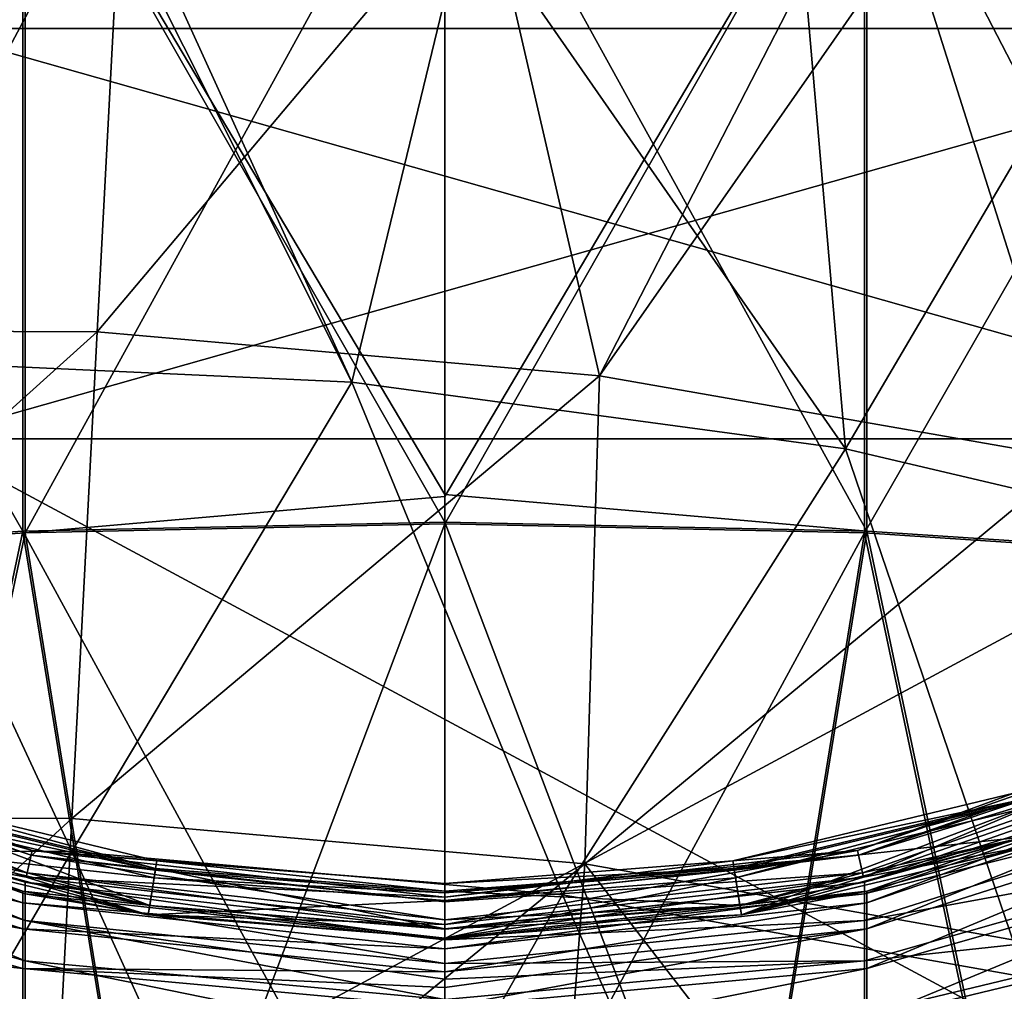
# Model space of a CAD drawing. Extents: x -1633 to 62, y -535 to 375.
# Tile 277 of 297: x -189 to -136, y 171 to 223. Entities that reach past the tile are written whole.
import ezdxf

# ---------------------------------------------------------------- set-up
doc = ezdxf.new("R2010")
doc.units = 0
doc.header["$LTSCALE"] = 33.374815
for name, color, linetype in [('1266', 7, 'CONTINUOUS'), ('1271', 7, 'CONTINUOUS'), ('411', 7, 'CONTINUOUS'), ('54', 7, 'CONTINUOUS'), ('55', 7, 'CONTINUOUS'), ('56', 7, 'CONTINUOUS'), ('57', 7, 'CONTINUOUS'), ('69', 7, 'CONTINUOUS'), ('70', 7, 'CONTINUOUS'), ('71', 7, 'CONTINUOUS'), ('72', 7, 'CONTINUOUS'), ('73', 7, 'CONTINUOUS'), ('74', 7, 'CONTINUOUS'), ('75', 7, 'CONTINUOUS'), ('76', 7, 'CONTINUOUS'), ('77', 7, 'CONTINUOUS'), ('78', 7, 'CONTINUOUS'), ('79', 7, 'CONTINUOUS'), ('80', 7, 'CONTINUOUS'), ('81', 7, 'CONTINUOUS'), ('82', 7, 'CONTINUOUS'), ('83', 7, 'CONTINUOUS'), ('84', 7, 'CONTINUOUS'), ('85', 7, 'CONTINUOUS'), ('86', 7, 'CONTINUOUS'), ('87', 7, 'CONTINUOUS'), ('88', 7, 'CONTINUOUS'), ('89', 7, 'CONTINUOUS'), ('90', 7, 'CONTINUOUS'), ('91', 7, 'CONTINUOUS')]:
    doc.layers.add(name, color=color, linetype=linetype)

msp = doc.modelspace()

# ---------------------------------------------------------------- linework, layer by layer
at = {"layer": '1266', "linetype": 'CONTINUOUS'}
for points in [[(-201.353, 230.448, -354.703), (-197.91, 204.706, -365.137), (-184.306, 230.203, -356.426), (-201.353, 230.448, -354.703)], [(-197.91, 204.706, -365.137), (-170.931, 203.468, -365.603), (-184.306, 230.203, -356.426), (-197.91, 204.706, -365.137)], [(-184.306, 230.203, -356.426), (-170.931, 203.468, -365.603), (-183.071, 230.149, -356.454), (-184.306, 230.203, -356.426)], [(-183.071, 230.149, -356.454), (-170.931, 203.468, -365.603), (-164.789, 228.77, -355.334), (-183.071, 230.149, -356.454)], [(-170.931, 203.468, -365.603), (-144.765, 199.949, -359.894), (-164.789, 228.77, -355.334), (-170.931, 203.468, -365.603)], [(-164.789, 228.77, -355.334), (-144.765, 199.949, -359.894), (-147.041, 226.354, -351.383), (-164.789, 228.77, -355.334)], [(-147.041, 226.354, -351.383), (-144.765, 199.949, -359.894), (-131.104, 223.158, -345.106), (-147.041, 226.354, -351.383)], [(-144.765, 199.949, -359.894), (-120.99, 194.362, -348.353), (-131.104, 223.158, -345.106), (-144.765, 199.949, -359.894)], [(-211.787, 178.677, -372.477), (-185.772, 178.585, -375.854), (-197.91, 204.706, -365.137), (-211.787, 178.677, -372.477)], [(-197.91, 204.706, -365.137), (-185.772, 178.585, -375.854), (-170.931, 203.468, -365.603), (-197.91, 204.706, -365.137)], [(-185.772, 178.585, -375.854), (-159.756, 176.289, -373.375), (-170.931, 203.468, -365.603), (-185.772, 178.585, -375.854)], [(-170.931, 203.468, -365.603), (-159.756, 176.289, -373.375), (-144.765, 199.949, -359.894), (-170.931, 203.468, -365.603)], [(-159.756, 176.289, -373.375), (-135.22, 171.922, -365.182), (-144.765, 199.949, -359.894), (-159.756, 176.289, -373.375)], [(-144.765, 199.949, -359.894), (-135.22, 171.922, -365.182), (-120.99, 194.362, -348.353), (-144.765, 199.949, -359.894)], [(-211.787, 178.677, -372.477), (-200.612, 153.115, -384.547), (-185.772, 178.585, -375.854), (-211.787, 178.677, -372.477)], [(-200.612, 153.115, -384.547), (-173.633, 151.877, -385.013), (-185.772, 178.585, -375.854), (-200.612, 153.115, -384.547)], [(-185.772, 178.585, -375.854), (-173.633, 151.877, -385.013), (-159.756, 176.289, -373.375), (-185.772, 178.585, -375.854)], [(-173.633, 151.877, -385.013), (-147.467, 148.359, -379.303), (-159.756, 176.289, -373.375), (-173.633, 151.877, -385.013)], [(-159.756, 176.289, -373.375), (-147.467, 148.359, -379.303), (-135.22, 171.922, -365.182), (-159.756, 176.289, -373.375)], [(-147.467, 148.359, -379.303), (-123.692, 142.772, -367.762), (-135.22, 171.922, -365.182), (-147.467, 148.359, -379.303)]]:
    msp.add_3dface(points, dxfattribs=at)
at = {"layer": '1271', "linetype": 'CONTINUOUS'}
for points in [[(-188.71, 232.12, -360.907), (-183.071, 231.91, -361.134), (-211.04, 206.259, -367.439), (-188.71, 232.12, -360.907)], [(-183.071, 231.91, -361.134), (-184.421, 206.14, -370.829), (-211.04, 206.259, -367.439), (-183.071, 231.91, -361.134)], [(-183.071, 231.91, -361.134), (-163.956, 230.468, -359.963), (-184.421, 206.14, -370.829), (-183.071, 231.91, -361.134)], [(-163.956, 230.468, -359.963), (-157.802, 203.817, -368.358), (-184.421, 206.14, -370.829), (-163.956, 230.468, -359.963)], [(-163.956, 230.468, -359.963), (-145.4, 227.942, -355.831), (-157.802, 203.817, -368.358), (-163.956, 230.468, -359.963)], [(-145.4, 227.942, -355.831), (-141.457, 227.25, -354.54), (-157.802, 203.817, -368.358), (-145.4, 227.942, -355.831)], [(-141.457, 227.25, -354.54), (-132.632, 199.415, -360.161), (-157.802, 203.817, -368.358), (-141.457, 227.25, -354.54)], [(-141.457, 227.25, -354.54), (-127.902, 224.402, -348.858), (-132.632, 199.415, -360.161), (-141.457, 227.25, -354.54)], [(-184.421, 206.14, -370.829), (-212.967, 180.441, -377.004), (-211.04, 206.259, -367.439), (-184.421, 206.14, -370.829)], [(-185.772, 180.345, -380.534), (-212.967, 180.441, -377.004), (-184.421, 206.14, -370.829), (-185.772, 180.345, -380.534)], [(-157.802, 203.817, -368.358), (-185.772, 180.345, -380.534), (-184.421, 206.14, -370.829), (-157.802, 203.817, -368.358)], [(-158.576, 177.946, -377.943), (-185.772, 180.345, -380.534), (-157.802, 203.817, -368.358), (-158.576, 177.946, -377.943)], [(-132.632, 199.415, -360.161), (-158.576, 177.946, -377.943), (-157.802, 203.817, -368.358), (-132.632, 199.415, -360.161)], [(-132.927, 173.38, -369.378), (-158.576, 177.946, -377.943), (-132.632, 199.415, -360.161), (-132.927, 173.38, -369.378)], [(-185.772, 180.345, -380.534), (-213.742, 154.669, -386.849), (-212.967, 180.441, -377.004), (-185.772, 180.345, -380.534)], [(-187.123, 154.55, -390.239), (-213.742, 154.669, -386.849), (-185.772, 180.345, -380.534), (-187.123, 154.55, -390.239)], [(-158.576, 177.946, -377.943), (-187.123, 154.55, -390.239), (-185.772, 180.345, -380.534), (-158.576, 177.946, -377.943)], [(-160.504, 152.226, -387.768), (-187.123, 154.55, -390.239), (-158.576, 177.946, -377.943), (-160.504, 152.226, -387.768)], [(-135.334, 147.824, -379.571), (-160.504, 152.226, -387.768), (-158.576, 177.946, -377.943), (-135.334, 147.824, -379.571)], [(-132.927, 173.38, -369.378), (-135.334, 147.824, -379.571), (-158.576, 177.946, -377.943), (-132.927, 173.38, -369.378)]]:
    msp.add_3dface(points, dxfattribs=at)
at = {"layer": '411', "color": 7, "linetype": 'CONTINUOUS'}
for points in [[(-193.658, 200.476, -102.148), (-193.658, 222.23, -35.198), (-116.773, 200.476, -102.148), (-193.658, 200.476, -102.148)], [(-193.658, 222.23, -35.198), (-193.658, 222.23, 35.198), (-116.773, 222.23, -35.198), (-193.658, 222.23, -35.198)], [(-116.773, 200.476, -102.148), (-193.658, 222.23, -35.198), (-116.773, 222.23, -35.198), (-116.773, 200.476, -102.148)], [(-193.658, 222.23, 35.198), (-193.658, 200.476, 102.148), (-116.773, 222.23, 35.198), (-193.658, 222.23, 35.198)], [(-116.773, 222.23, -35.198), (-193.658, 222.23, 35.198), (-116.773, 222.23, 35.198), (-116.773, 222.23, -35.198)], [(-116.773, 222.23, 35.198), (-193.658, 200.476, 102.148), (-116.773, 200.476, 102.148), (-116.773, 222.23, 35.198)], [(-116.773, 159.099, -159.099), (-193.658, 159.099, -159.099), (-193.658, 200.476, -102.148), (-116.773, 159.099, -159.099)], [(-116.773, 159.099, -159.099), (-193.658, 200.476, -102.148), (-116.773, 200.476, -102.148), (-116.773, 159.099, -159.099)], [(-193.658, 200.476, 102.148), (-193.658, 159.099, 159.099), (-116.773, 200.476, 102.148), (-193.658, 200.476, 102.148)], [(-116.773, 200.476, 102.148), (-193.658, 159.099, 159.099), (-116.773, 159.099, 159.099), (-116.773, 200.476, 102.148)]]:
    msp.add_3dface(points, dxfattribs=at)
at = {"layer": '54', "color": 7, "linetype": 'CONTINUOUS'}
for points in [[(-188.363, 235.223, 82.482), (-166, 197.517, 96.263), (-166, 236.156, 84.823), (-188.363, 235.223, 82.482)], [(-209.605, 232.471, 75.578), (-188.363, 195.578, 94.075), (-188.363, 235.223, 82.482), (-209.605, 232.471, 75.578)], [(-188.363, 195.578, 94.075), (-166, 196.053, 96.549), (-188.363, 235.223, 82.482), (-188.363, 195.578, 94.075)], [(-166, 196.053, 96.549), (-166, 197.517, 96.263), (-188.363, 235.223, 82.482), (-166, 196.053, 96.549)], [(-209.605, 194.178, 86.775), (-188.363, 195.578, 94.075), (-209.605, 232.471, 75.578), (-209.605, 194.178, 86.775)], [(-188.363, 195.578, 94.075), (-166, 154.5, 100.5), (-166, 196.053, 96.549), (-188.363, 195.578, 94.075)], [(-209.605, 194.178, 86.775), (-197.056, 154.5, 95.581), (-188.363, 195.578, 94.075), (-209.605, 194.178, 86.775)], [(-197.056, 154.5, 95.581), (-181.722, 154.5, 99.263), (-188.363, 195.578, 94.075), (-197.056, 154.5, 95.581)], [(-181.722, 154.5, 99.263), (-166, 154.5, 100.5), (-188.363, 195.578, 94.075), (-181.722, 154.5, 99.263)], [(-188.363, 176.489, -118.838), (-209.605, 183.912, -118.446), (-197.056, 178.919, -120), (-188.363, 176.489, -118.838)], [(-209.605, 183.912, -118.446), (-188.363, 176.489, -118.838), (-209.605, 183.09, -112.925), (-209.605, 183.912, -118.446)], [(-188.363, 176.489, -118.838), (-188.363, 175.875, -114.711), (-209.605, 183.09, -112.925), (-188.363, 176.489, -118.838)], [(-188.363, 175.875, -114.711), (-209.605, 181.243, -107.659), (-209.605, 183.09, -112.925), (-188.363, 175.875, -114.711)], [(-188.363, 174.494, -110.774), (-209.605, 178.435, -102.836), (-209.605, 181.243, -107.659), (-188.363, 174.494, -110.774)], [(-188.363, 174.494, -110.774), (-209.605, 181.243, -107.659), (-188.363, 175.875, -114.711), (-188.363, 174.494, -110.774)], [(-181.722, 175.237, -120), (-188.363, 176.489, -118.838), (-197.056, 178.919, -120), (-181.722, 175.237, -120)], [(-188.363, 172.394, -107.168), (-209.605, 174.767, -98.629), (-209.605, 178.435, -102.836), (-188.363, 172.394, -107.168)], [(-188.363, 172.394, -107.168), (-209.605, 178.435, -102.836), (-188.363, 174.494, -110.774), (-188.363, 172.394, -107.168)], [(-166, 173.973, -118.971), (-188.363, 176.489, -118.838), (-166, 174, -120), (-166, 173.973, -118.971)], [(-188.363, 176.489, -118.838), (-166, 173.973, -118.971), (-188.363, 175.875, -114.711), (-188.363, 176.489, -118.838)], [(-166, 174, -120), (-188.363, 176.489, -118.838), (-181.722, 175.237, -120), (-166, 174, -120)], [(-166, 173.973, -118.971), (-166, 173.429, -115.316), (-188.363, 175.875, -114.711), (-166, 173.973, -118.971)], [(-166, 173.429, -115.316), (-188.363, 174.494, -110.774), (-188.363, 175.875, -114.711), (-166, 173.429, -115.316)], [(-188.363, 169.652, -104.023), (-209.605, 170.372, -95.19), (-209.605, 174.767, -98.629), (-188.363, 169.652, -104.023)], [(-188.363, 169.652, -104.023), (-209.605, 174.767, -98.629), (-188.363, 172.394, -107.168), (-188.363, 169.652, -104.023)], [(-166, 172.206, -111.829), (-188.363, 172.394, -107.168), (-188.363, 174.494, -110.774), (-166, 172.206, -111.829)], [(-166, 172.206, -111.829), (-188.363, 174.494, -110.774), (-166, 173.429, -115.316), (-166, 172.206, -111.829)], [(-166, 170.347, -108.636), (-188.363, 169.652, -104.023), (-188.363, 172.394, -107.168), (-166, 170.347, -108.636)], [(-166, 170.347, -108.636), (-188.363, 172.394, -107.168), (-166, 171.387, -110.25), (-166, 170.347, -108.636)], [(-166, 171.387, -110.25), (-188.363, 172.394, -107.168), (-166, 172.206, -111.829), (-166, 171.387, -110.25)]]:
    msp.add_3dface(points, dxfattribs=at)
at = {"layer": '55', "color": 7, "linetype": 'CONTINUOUS'}
for points in [[(-166, 236.156, 84.823), (-166, 197.517, 96.263), (-143.637, 195.578, 94.075), (-166, 236.156, 84.823)], [(-166, 236.156, 84.823), (-143.637, 195.578, 94.075), (-143.637, 235.223, 82.482), (-166, 236.156, 84.823)], [(-143.637, 195.578, 94.075), (-122.395, 194.178, 86.775), (-143.637, 235.223, 82.482), (-143.637, 195.578, 94.075)], [(-143.637, 235.223, 82.482), (-122.395, 194.178, 86.775), (-122.395, 232.471, 75.578), (-143.637, 235.223, 82.482)], [(-166, 197.517, 96.263), (-166, 196.053, 96.549), (-143.637, 195.578, 94.075), (-166, 197.517, 96.263)], [(-166, 196.053, 96.549), (-166, 154.5, 100.5), (-150.278, 154.5, 99.263), (-166, 196.053, 96.549)], [(-166, 196.053, 96.549), (-150.278, 154.5, 99.263), (-143.637, 195.578, 94.075), (-166, 196.053, 96.549)], [(-150.278, 154.5, 99.263), (-134.944, 154.5, 95.581), (-143.637, 195.578, 94.075), (-150.278, 154.5, 99.263)], [(-143.637, 195.578, 94.075), (-134.944, 154.5, 95.581), (-122.395, 194.178, 86.775), (-143.637, 195.578, 94.075)], [(-122.395, 183.912, -118.446), (-143.637, 176.489, -118.838), (-134.944, 178.919, -120), (-122.395, 183.912, -118.446)], [(-143.637, 176.489, -118.838), (-122.395, 183.912, -118.446), (-143.637, 175.875, -114.711), (-143.637, 176.489, -118.838)], [(-122.395, 183.912, -118.446), (-122.395, 183.09, -112.925), (-143.637, 175.875, -114.711), (-122.395, 183.912, -118.446)], [(-122.395, 181.243, -107.659), (-143.637, 174.494, -110.774), (-122.395, 183.09, -112.925), (-122.395, 181.243, -107.659)], [(-122.395, 183.09, -112.925), (-143.637, 174.494, -110.774), (-143.637, 175.875, -114.711), (-122.395, 183.09, -112.925)], [(-122.395, 178.435, -102.836), (-143.637, 172.394, -107.168), (-122.395, 181.243, -107.659), (-122.395, 178.435, -102.836)], [(-122.395, 181.243, -107.659), (-143.637, 172.394, -107.168), (-143.637, 174.494, -110.774), (-122.395, 181.243, -107.659)], [(-134.944, 178.919, -120), (-143.637, 176.489, -118.838), (-150.278, 175.237, -120), (-134.944, 178.919, -120)], [(-122.395, 174.767, -98.629), (-143.637, 169.652, -104.023), (-122.395, 178.435, -102.836), (-122.395, 174.767, -98.629)], [(-122.395, 178.435, -102.836), (-143.637, 169.652, -104.023), (-143.637, 172.394, -107.168), (-122.395, 178.435, -102.836)], [(-166, 173.429, -115.316), (-166, 173.973, -118.971), (-143.637, 176.489, -118.838), (-166, 173.429, -115.316)], [(-143.637, 176.489, -118.838), (-166, 173.973, -118.971), (-150.278, 175.237, -120), (-143.637, 176.489, -118.838)], [(-166, 173.429, -115.316), (-143.637, 176.489, -118.838), (-143.637, 175.875, -114.711), (-166, 173.429, -115.316)], [(-166, 172.206, -111.829), (-166, 173.429, -115.316), (-143.637, 175.875, -114.711), (-166, 172.206, -111.829)], [(-143.637, 174.494, -110.774), (-166, 172.206, -111.829), (-143.637, 175.875, -114.711), (-143.637, 174.494, -110.774)], [(-166, 173.973, -118.971), (-166, 174, -120), (-150.278, 175.237, -120), (-166, 173.973, -118.971)], [(-166, 170.347, -108.636), (-166, 171.387, -110.25), (-143.637, 174.494, -110.774), (-166, 170.347, -108.636)], [(-143.637, 172.394, -107.168), (-166, 170.347, -108.636), (-143.637, 174.494, -110.774), (-143.637, 172.394, -107.168)], [(-166, 171.387, -110.25), (-166, 172.206, -111.829), (-143.637, 174.494, -110.774), (-166, 171.387, -110.25)], [(-122.395, 170.372, -95.19), (-143.637, 166.366, -101.451), (-122.395, 174.767, -98.629), (-122.395, 170.372, -95.19)], [(-122.395, 174.767, -98.629), (-143.637, 166.366, -101.451), (-143.637, 169.652, -104.023), (-122.395, 174.767, -98.629)], [(-166, 167.918, -105.851), (-166, 170.347, -108.636), (-143.637, 172.394, -107.168), (-166, 167.918, -105.851)], [(-143.637, 169.652, -104.023), (-166, 167.918, -105.851), (-143.637, 172.394, -107.168), (-143.637, 169.652, -104.023)]]:
    msp.add_3dface(points, dxfattribs=at)
at = {"layer": '56', "color": 7, "linetype": 'CONTINUOUS'}
for points in [[(-143.748, 235.043, 82.03), (-166, 197.42, 95.773), (-166, 235.971, 84.359), (-143.748, 235.043, 82.03)], [(-143.748, 195.487, 93.596), (-166, 195.959, 96.058), (-143.748, 235.043, 82.03), (-143.748, 195.487, 93.596)], [(-166, 195.959, 96.058), (-166, 197.42, 95.773), (-143.748, 235.043, 82.03), (-166, 195.959, 96.058)], [(-122.612, 232.304, 75.16), (-143.748, 195.487, 93.596), (-143.748, 235.043, 82.03), (-122.612, 232.304, 75.16)], [(-122.612, 194.093, 86.333), (-143.748, 195.487, 93.596), (-122.612, 232.304, 75.16), (-122.612, 194.093, 86.333)], [(-143.748, 195.487, 93.596), (-166, 154.5, 100), (-166, 195.959, 96.058), (-143.748, 195.487, 93.596)], [(-150.356, 154.5, 98.769), (-166, 154.5, 100), (-143.748, 195.487, 93.596), (-150.356, 154.5, 98.769)], [(-135.098, 154.5, 95.105), (-150.356, 154.5, 98.769), (-143.748, 195.487, 93.596), (-135.098, 154.5, 95.105)], [(-122.612, 194.093, 86.333), (-135.098, 154.5, 95.105), (-143.748, 195.487, 93.596), (-122.612, 194.093, 86.333)], [(-122.612, 184.361, -118.422), (-135.098, 179.394, -120), (-143.748, 176.976, -118.812), (-122.612, 184.361, -118.422)], [(-122.612, 184.361, -118.422), (-143.748, 176.976, -118.812), (-122.612, 183.528, -112.817), (-122.612, 184.361, -118.422)], [(-143.748, 176.976, -118.812), (-143.748, 176.348, -114.594), (-122.612, 183.528, -112.817), (-143.748, 176.976, -118.812)], [(-143.748, 176.348, -114.594), (-122.612, 181.652, -107.471), (-122.612, 183.528, -112.817), (-143.748, 176.348, -114.594)], [(-143.748, 174.936, -110.569), (-122.612, 178.801, -102.574), (-122.612, 181.652, -107.471), (-143.748, 174.936, -110.569)], [(-143.748, 174.936, -110.569), (-122.612, 181.652, -107.471), (-143.748, 176.348, -114.594), (-143.748, 174.936, -110.569)], [(-135.098, 179.394, -120), (-150.357, 175.731, -120), (-143.748, 176.976, -118.812), (-135.098, 179.394, -120)], [(-143.748, 172.79, -106.884), (-122.612, 175.077, -98.303), (-122.612, 178.801, -102.574), (-143.748, 172.79, -106.884)], [(-143.748, 172.79, -106.884), (-122.612, 178.801, -102.574), (-143.748, 174.936, -110.569), (-143.748, 172.79, -106.884)], [(-150.357, 175.731, -120), (-166, 174.5, -120), (-143.748, 176.976, -118.812), (-150.357, 175.731, -120)], [(-143.748, 176.976, -118.812), (-166, 174.5, -120), (-166, 174.472, -118.945), (-143.748, 176.976, -118.812)], [(-143.748, 176.976, -118.812), (-166, 174.472, -118.945), (-143.748, 176.348, -114.594), (-143.748, 176.976, -118.812)], [(-166, 174.472, -118.945), (-166, 173.914, -115.196), (-143.748, 176.348, -114.594), (-166, 174.472, -118.945)], [(-166, 173.914, -115.196), (-143.748, 174.936, -110.569), (-143.748, 176.348, -114.594), (-166, 173.914, -115.196)], [(-166, 172.66, -111.62), (-143.748, 172.79, -106.884), (-143.748, 174.936, -110.569), (-166, 172.66, -111.62)], [(-166, 172.66, -111.62), (-143.748, 174.936, -110.569), (-166, 173.914, -115.196), (-166, 172.66, -111.62)], [(-143.748, 169.988, -103.669), (-122.612, 170.615, -94.811), (-122.612, 175.077, -98.303), (-143.748, 169.988, -103.669)], [(-143.748, 169.988, -103.669), (-122.612, 175.077, -98.303), (-143.748, 172.79, -106.884), (-143.748, 169.988, -103.669)], [(-166, 170.753, -108.345), (-143.748, 169.988, -103.669), (-143.748, 172.79, -106.884), (-166, 170.753, -108.345)], [(-166, 170.753, -108.345), (-143.748, 172.79, -106.884), (-166, 171.821, -110), (-166, 170.753, -108.345)], [(-166, 171.821, -110), (-143.748, 172.79, -106.884), (-166, 172.66, -111.62), (-166, 171.821, -110)]]:
    msp.add_3dface(points, dxfattribs=at)
at = {"layer": '57', "color": 7, "linetype": 'CONTINUOUS'}
for points in [[(-166, 235.971, 84.359), (-166, 197.42, 95.773), (-188.252, 195.487, 93.596), (-166, 235.971, 84.359)], [(-166, 235.971, 84.359), (-188.252, 195.487, 93.596), (-188.252, 235.043, 82.03), (-166, 235.971, 84.359)], [(-188.252, 195.487, 93.596), (-209.388, 194.093, 86.333), (-188.252, 235.043, 82.03), (-188.252, 195.487, 93.596)], [(-188.252, 235.043, 82.03), (-209.388, 194.093, 86.333), (-209.388, 232.304, 75.16), (-188.252, 235.043, 82.03)], [(-166, 197.42, 95.773), (-166, 195.959, 96.058), (-188.252, 195.487, 93.596), (-166, 197.42, 95.773)], [(-166, 195.959, 96.058), (-181.644, 154.5, 98.769), (-188.252, 195.487, 93.596), (-166, 195.959, 96.058)], [(-166, 195.959, 96.058), (-166, 154.5, 100), (-181.644, 154.5, 98.769), (-166, 195.959, 96.058)], [(-188.252, 195.487, 93.596), (-196.902, 154.5, 95.105), (-209.388, 194.093, 86.333), (-188.252, 195.487, 93.596)], [(-181.644, 154.5, 98.769), (-196.902, 154.5, 95.105), (-188.252, 195.487, 93.596), (-181.644, 154.5, 98.769)], [(-188.252, 176.976, -118.812), (-196.902, 179.394, -120), (-209.388, 184.361, -118.422), (-188.252, 176.976, -118.812)], [(-188.252, 176.976, -118.812), (-209.388, 184.361, -118.422), (-188.252, 176.348, -114.594), (-188.252, 176.976, -118.812)], [(-209.388, 184.361, -118.422), (-209.388, 183.528, -112.817), (-188.252, 176.348, -114.594), (-209.388, 184.361, -118.422)], [(-209.388, 181.652, -107.471), (-188.252, 174.936, -110.569), (-209.388, 183.528, -112.817), (-209.388, 181.652, -107.471)], [(-209.388, 183.528, -112.817), (-188.252, 174.936, -110.569), (-188.252, 176.348, -114.594), (-209.388, 183.528, -112.817)], [(-209.388, 178.801, -102.574), (-188.252, 172.79, -106.884), (-209.388, 181.652, -107.471), (-209.388, 178.801, -102.574)], [(-209.388, 181.652, -107.471), (-188.252, 172.79, -106.884), (-188.252, 174.936, -110.569), (-209.388, 181.652, -107.471)], [(-181.643, 175.731, -120), (-196.902, 179.394, -120), (-188.252, 176.976, -118.812), (-181.643, 175.731, -120)], [(-209.388, 175.077, -98.303), (-188.252, 169.988, -103.669), (-209.388, 178.801, -102.574), (-209.388, 175.077, -98.303)], [(-209.388, 178.801, -102.574), (-188.252, 169.988, -103.669), (-188.252, 172.79, -106.884), (-209.388, 178.801, -102.574)], [(-166, 173.914, -115.196), (-166, 174.472, -118.945), (-188.252, 176.976, -118.812), (-166, 173.914, -115.196)], [(-166, 174.472, -118.945), (-181.643, 175.731, -120), (-188.252, 176.976, -118.812), (-166, 174.472, -118.945)], [(-166, 173.914, -115.196), (-188.252, 176.976, -118.812), (-188.252, 176.348, -114.594), (-166, 173.914, -115.196)], [(-166, 172.66, -111.62), (-166, 173.914, -115.196), (-188.252, 176.348, -114.594), (-166, 172.66, -111.62)], [(-188.252, 174.936, -110.569), (-166, 172.66, -111.62), (-188.252, 176.348, -114.594), (-188.252, 174.936, -110.569)], [(-166, 174.472, -118.945), (-166, 174.5, -120), (-181.643, 175.731, -120), (-166, 174.472, -118.945)], [(-209.388, 170.615, -94.811), (-188.252, 166.629, -101.041), (-209.388, 175.077, -98.303), (-209.388, 170.615, -94.811)], [(-209.388, 175.077, -98.303), (-188.252, 166.629, -101.041), (-188.252, 169.988, -103.669), (-209.388, 175.077, -98.303)], [(-166, 170.753, -108.345), (-166, 171.821, -110), (-188.252, 174.936, -110.569), (-166, 170.753, -108.345)], [(-188.252, 172.79, -106.884), (-166, 170.753, -108.345), (-188.252, 174.936, -110.569), (-188.252, 172.79, -106.884)], [(-166, 171.821, -110), (-166, 172.66, -111.62), (-188.252, 174.936, -110.569), (-166, 171.821, -110)], [(-166, 168.263, -105.488), (-166, 170.753, -108.345), (-188.252, 172.79, -106.884), (-166, 168.263, -105.488)], [(-188.252, 169.988, -103.669), (-166, 168.263, -105.488), (-188.252, 172.79, -106.884), (-188.252, 169.988, -103.669)]]:
    msp.add_3dface(points, dxfattribs=at)
at = {"layer": '69', "color": 7, "linetype": 'CONTINUOUS'}
for points in [[(-150.667, 177.693, -123.142), (-135.098, 179.394, -120), (-135.712, 181.283, -123.142), (-150.667, 177.693, -123.142)], [(-150.357, 175.731, -120), (-135.098, 179.394, -120), (-150.667, 177.693, -123.142), (-150.357, 175.731, -120)], [(-166, 176.486, -123.142), (-150.357, 175.731, -120), (-150.667, 177.693, -123.142), (-166, 176.486, -123.142)], [(-166, 174.5, -120), (-150.357, 175.731, -120), (-166, 176.486, -123.142), (-166, 174.5, -120)]]:
    msp.add_3dface(points, dxfattribs=at)
at = {"layer": '70', "color": 7, "linetype": 'CONTINUOUS'}
for points in [[(-150.732, 178.102, -135.615), (-135.712, 181.283, -123.142), (-135.84, 181.677, -135.615), (-150.732, 178.102, -135.615)], [(-150.667, 177.693, -123.142), (-135.712, 181.283, -123.142), (-150.732, 178.102, -135.615), (-150.667, 177.693, -123.142)], [(-166, 176.9, -135.615), (-150.667, 177.693, -123.142), (-150.732, 178.102, -135.615), (-166, 176.9, -135.615)], [(-166, 176.486, -123.142), (-150.667, 177.693, -123.142), (-166, 176.9, -135.615), (-166, 176.486, -123.142)]]:
    msp.add_3dface(points, dxfattribs=at)
at = {"layer": '71', "color": 7, "linetype": 'CONTINUOUS'}
for points in [[(-150.732, 178.102, -135.615), (-135.84, 181.677, -135.615), (-150.732, 178.102, -144.947), (-150.732, 178.102, -135.615)], [(-150.732, 178.102, -144.947), (-135.84, 181.677, -135.615), (-135.84, 181.677, -144.947), (-150.732, 178.102, -144.947)], [(-166, 176.9, -135.615), (-150.732, 178.102, -135.615), (-166, 176.9, -144.947), (-166, 176.9, -135.615)], [(-166, 176.9, -144.947), (-150.732, 178.102, -135.615), (-150.732, 178.102, -144.947), (-166, 176.9, -144.947)]]:
    msp.add_3dface(points, dxfattribs=at)
at = {"layer": '72', "color": 7, "linetype": 'CONTINUOUS'}
for points in [[(-144.121, 178.64, -146.203), (-135.84, 181.677, -144.947), (-123.338, 185.912, -146.203), (-144.121, 178.64, -146.203)], [(-144.121, 178.64, -146.203), (-123.338, 185.912, -146.203), (-143.798, 177.225, -146.202), (-144.121, 178.64, -146.203)], [(-143.798, 177.225, -146.202), (-123.338, 185.912, -146.203), (-122.709, 184.605, -146.202), (-143.798, 177.225, -146.202)], [(-143.798, 177.225, -146.202), (-122.709, 184.605, -146.202), (-134.944, 178.919, -144.947), (-143.798, 177.225, -146.202)], [(-150.732, 178.102, -144.947), (-135.84, 181.677, -144.947), (-144.121, 178.64, -146.203), (-150.732, 178.102, -144.947)], [(-166, 176.175, -146.203), (-150.732, 178.102, -144.947), (-144.121, 178.64, -146.203), (-166, 176.175, -146.203)], [(-166, 176.175, -146.203), (-144.121, 178.64, -146.203), (-166, 174.724, -146.202), (-166, 176.175, -146.203)], [(-166, 174.724, -146.202), (-144.121, 178.64, -146.203), (-143.798, 177.225, -146.202), (-166, 174.724, -146.202)], [(-150.278, 175.237, -144.947), (-143.798, 177.225, -146.202), (-134.944, 178.919, -144.947), (-150.278, 175.237, -144.947)], [(-166, 176.9, -144.947), (-150.732, 178.102, -144.947), (-166, 176.175, -146.203), (-166, 176.9, -144.947)], [(-166, 174.724, -146.202), (-143.798, 177.225, -146.202), (-166, 174, -144.947), (-166, 174.724, -146.202)], [(-166, 174, -144.947), (-143.798, 177.225, -146.202), (-150.278, 175.237, -144.947), (-166, 174, -144.947)]]:
    msp.add_3dface(points, dxfattribs=at)
at = {"layer": '73', "color": 7, "linetype": 'CONTINUOUS'}
for points in [[(-150.278, 175.237, -144.947), (-134.944, 178.919, -144.947), (-150.279, 175.237, -140.397), (-150.278, 175.237, -144.947)], [(-150.279, 175.237, -140.397), (-134.944, 178.919, -144.947), (-134.944, 178.919, -140.397), (-150.279, 175.237, -140.397)], [(-166, 174, -144.947), (-150.278, 175.237, -144.947), (-166, 174, -140.397), (-166, 174, -144.947)], [(-166, 174, -140.397), (-150.278, 175.237, -144.947), (-150.279, 175.237, -140.397), (-166, 174, -140.397)]]:
    msp.add_3dface(points, dxfattribs=at)
at = {"layer": '74', "color": 7, "linetype": 'CONTINUOUS'}
for points in [[(-197.056, 178.919, -140.397), (-181.721, 175.237, -140.397), (-196.901, 179.394, -140.397), (-197.056, 178.919, -140.397)], [(-196.901, 179.394, -140.397), (-181.721, 175.237, -140.397), (-181.643, 175.731, -140.397), (-196.901, 179.394, -140.397)], [(-150.357, 175.731, -140.397), (-150.279, 175.237, -140.397), (-135.099, 179.394, -140.397), (-150.357, 175.731, -140.397)], [(-150.279, 175.237, -140.397), (-134.944, 178.919, -140.397), (-135.099, 179.394, -140.397), (-150.279, 175.237, -140.397)], [(-181.721, 175.237, -140.397), (-166, 174, -140.397), (-181.643, 175.731, -140.397), (-181.721, 175.237, -140.397)], [(-181.643, 175.731, -140.397), (-166, 174, -140.397), (-166, 174.5, -140.397), (-181.643, 175.731, -140.397)], [(-166, 174.5, -140.397), (-150.279, 175.237, -140.397), (-150.357, 175.731, -140.397), (-166, 174.5, -140.397)], [(-166, 174, -140.397), (-150.279, 175.237, -140.397), (-166, 174.5, -140.397), (-166, 174, -140.397)]]:
    msp.add_3dface(points, dxfattribs=at)
at = {"layer": '75', "color": 7, "linetype": 'CONTINUOUS'}
for points in [[(-150.357, 175.731, -140.397), (-135.099, 179.394, -140.397), (-150.357, 175.731, -144.947), (-150.357, 175.731, -140.397)], [(-150.357, 175.731, -144.947), (-135.099, 179.394, -140.397), (-135.098, 179.394, -144.947), (-150.357, 175.731, -144.947)], [(-166, 174.5, -140.397), (-150.357, 175.731, -140.397), (-166, 174.5, -144.947), (-166, 174.5, -140.397)], [(-166, 174.5, -144.947), (-150.357, 175.731, -140.397), (-150.357, 175.731, -144.947), (-166, 174.5, -144.947)]]:
    msp.add_3dface(points, dxfattribs=at)
at = {"layer": '76', "color": 7, "linetype": 'CONTINUOUS'}
for points in [[(-144.065, 178.397, -145.77), (-122.817, 184.83, -145.769), (-123.23, 185.687, -145.77), (-144.065, 178.397, -145.77)], [(-144.065, 178.397, -145.77), (-123.23, 185.687, -145.77), (-135.685, 181.201, -144.947), (-144.065, 178.397, -145.77)], [(-143.853, 177.47, -145.769), (-122.817, 184.83, -145.769), (-144.065, 178.397, -145.77), (-143.853, 177.47, -145.769)], [(-143.853, 177.47, -145.769), (-135.098, 179.394, -144.947), (-122.817, 184.83, -145.769), (-143.853, 177.47, -145.769)], [(-150.654, 177.608, -144.947), (-144.065, 178.397, -145.77), (-135.685, 181.201, -144.947), (-150.654, 177.608, -144.947)], [(-150.357, 175.731, -144.947), (-135.098, 179.394, -144.947), (-143.853, 177.47, -145.769), (-150.357, 175.731, -144.947)], [(-166, 175.925, -145.77), (-143.853, 177.47, -145.769), (-144.065, 178.397, -145.77), (-166, 175.925, -145.77)], [(-166, 175.925, -145.77), (-144.065, 178.397, -145.77), (-166, 176.4, -144.947), (-166, 175.925, -145.77)], [(-166, 176.4, -144.947), (-144.065, 178.397, -145.77), (-150.654, 177.608, -144.947), (-166, 176.4, -144.947)], [(-166, 174.974, -145.769), (-150.357, 175.731, -144.947), (-143.853, 177.47, -145.769), (-166, 174.974, -145.769)], [(-166, 174.974, -145.769), (-143.853, 177.47, -145.769), (-166, 175.925, -145.77), (-166, 174.974, -145.769)], [(-166, 174.5, -144.947), (-150.357, 175.731, -144.947), (-166, 174.974, -145.769), (-166, 174.5, -144.947)]]:
    msp.add_3dface(points, dxfattribs=at)
at = {"layer": '77', "color": 7, "linetype": 'CONTINUOUS'}
for points in [[(-150.654, 177.608, -144.947), (-135.685, 181.201, -144.947), (-150.654, 177.608, -135.623), (-150.654, 177.608, -144.947)], [(-150.654, 177.608, -135.623), (-135.685, 181.201, -144.947), (-135.685, 181.201, -135.623), (-150.654, 177.608, -135.623)], [(-166, 176.4, -144.947), (-150.654, 177.608, -144.947), (-166, 176.4, -135.623), (-166, 176.4, -144.947)], [(-166, 176.4, -135.623), (-150.654, 177.608, -144.947), (-150.654, 177.608, -135.623), (-166, 176.4, -135.623)]]:
    msp.add_3dface(points, dxfattribs=at)
at = {"layer": '78', "color": 7, "linetype": 'CONTINUOUS'}
for points in [[(-150.654, 177.608, -135.623), (-135.685, 181.201, -135.623), (-150.59, 177.204, -123.294), (-150.654, 177.608, -135.623)], [(-150.59, 177.204, -123.294), (-135.685, 181.201, -135.623), (-135.559, 180.812, -123.294), (-150.59, 177.204, -123.294)], [(-166, 176.4, -135.623), (-150.654, 177.608, -135.623), (-166, 175.991, -123.294), (-166, 176.4, -135.623)], [(-166, 175.991, -123.294), (-150.654, 177.608, -135.623), (-150.59, 177.204, -123.294), (-166, 175.991, -123.294)]]:
    msp.add_3dface(points, dxfattribs=at)
at = {"layer": '79', "color": 7, "linetype": 'CONTINUOUS'}
for points in [[(-150.59, 177.204, -123.294), (-135.559, 180.812, -123.294), (-150.278, 175.237, -120.145), (-150.59, 177.204, -123.294)], [(-150.278, 175.237, -120.145), (-135.559, 180.812, -123.294), (-134.944, 178.919, -120.145), (-150.278, 175.237, -120.145)], [(-166, 175.991, -123.294), (-150.59, 177.204, -123.294), (-166, 174, -120.145), (-166, 175.991, -123.294)], [(-166, 174, -120.145), (-150.59, 177.204, -123.294), (-150.278, 175.237, -120.145), (-166, 174, -120.145)]]:
    msp.add_3dface(points, dxfattribs=at)
at = {"layer": '80', "color": 7, "linetype": 'CONTINUOUS'}
for points in [[(-134.944, 178.919, -120), (-150.278, 175.237, -120), (-134.944, 178.919, -120.145), (-134.944, 178.919, -120)], [(-150.278, 175.237, -120), (-150.278, 175.237, -120.145), (-134.944, 178.919, -120.145), (-150.278, 175.237, -120)], [(-150.278, 175.237, -120), (-166, 174, -120), (-150.278, 175.237, -120.145), (-150.278, 175.237, -120)], [(-166, 174, -120), (-166, 174, -120.145), (-150.278, 175.237, -120.145), (-166, 174, -120)]]:
    msp.add_3dface(points, dxfattribs=at)
at = {"layer": '81', "color": 7, "linetype": 'CONTINUOUS'}
for points in [[(-196.902, 179.394, -120), (-181.643, 175.731, -120), (-196.288, 181.283, -123.142), (-196.902, 179.394, -120)], [(-196.288, 181.283, -123.142), (-181.643, 175.731, -120), (-181.333, 177.693, -123.142), (-196.288, 181.283, -123.142)], [(-181.643, 175.731, -120), (-166, 174.5, -120), (-181.333, 177.693, -123.142), (-181.643, 175.731, -120)], [(-166, 174.5, -120), (-166, 176.486, -123.142), (-181.333, 177.693, -123.142), (-166, 174.5, -120)]]:
    msp.add_3dface(points, dxfattribs=at)
at = {"layer": '82', "color": 7, "linetype": 'CONTINUOUS'}
for points in [[(-196.288, 181.283, -123.142), (-181.333, 177.693, -123.142), (-196.16, 181.677, -135.615), (-196.288, 181.283, -123.142)], [(-196.16, 181.677, -135.615), (-181.333, 177.693, -123.142), (-181.268, 178.102, -135.615), (-196.16, 181.677, -135.615)], [(-181.333, 177.693, -123.142), (-166, 176.486, -123.142), (-181.268, 178.102, -135.615), (-181.333, 177.693, -123.142)], [(-166, 176.486, -123.142), (-166, 176.9, -135.615), (-181.268, 178.102, -135.615), (-166, 176.486, -123.142)]]:
    msp.add_3dface(points, dxfattribs=at)
at = {"layer": '83', "color": 7, "linetype": 'CONTINUOUS'}
for points in [[(-196.16, 181.677, -135.615), (-181.268, 178.102, -135.615), (-196.16, 181.677, -144.947), (-196.16, 181.677, -135.615)], [(-196.16, 181.677, -144.947), (-181.268, 178.102, -135.615), (-181.268, 178.102, -144.947), (-196.16, 181.677, -144.947)], [(-166, 176.9, -135.615), (-166, 176.9, -144.947), (-181.268, 178.102, -144.947), (-166, 176.9, -135.615)], [(-181.268, 178.102, -135.615), (-166, 176.9, -135.615), (-181.268, 178.102, -144.947), (-181.268, 178.102, -135.615)]]:
    msp.add_3dface(points, dxfattribs=at)
at = {"layer": '84', "color": 7, "linetype": 'CONTINUOUS'}
for points in [[(-208.662, 185.912, -146.203), (-187.879, 178.64, -146.203), (-209.291, 184.605, -146.202), (-208.662, 185.912, -146.203)], [(-208.662, 185.912, -146.203), (-196.16, 181.677, -144.947), (-187.879, 178.64, -146.203), (-208.662, 185.912, -146.203)], [(-209.291, 184.605, -146.202), (-187.879, 178.64, -146.203), (-188.202, 177.225, -146.202), (-209.291, 184.605, -146.202)], [(-209.291, 184.605, -146.202), (-188.202, 177.225, -146.202), (-197.056, 178.919, -144.947), (-209.291, 184.605, -146.202)], [(-196.16, 181.677, -144.947), (-181.268, 178.102, -144.947), (-187.879, 178.64, -146.203), (-196.16, 181.677, -144.947)], [(-197.056, 178.919, -144.947), (-188.202, 177.225, -146.202), (-181.722, 175.237, -144.947), (-197.056, 178.919, -144.947)], [(-187.879, 178.64, -146.203), (-166, 176.175, -146.203), (-188.202, 177.225, -146.202), (-187.879, 178.64, -146.203)], [(-166, 176.9, -144.947), (-166, 176.175, -146.203), (-187.879, 178.64, -146.203), (-166, 176.9, -144.947)], [(-181.268, 178.102, -144.947), (-166, 176.9, -144.947), (-187.879, 178.64, -146.203), (-181.268, 178.102, -144.947)], [(-166, 176.175, -146.203), (-166, 174.724, -146.202), (-188.202, 177.225, -146.202), (-166, 176.175, -146.203)], [(-188.202, 177.225, -146.202), (-166, 174.724, -146.202), (-181.722, 175.237, -144.947), (-188.202, 177.225, -146.202)], [(-166, 174.724, -146.202), (-166, 174, -144.947), (-181.722, 175.237, -144.947), (-166, 174.724, -146.202)]]:
    msp.add_3dface(points, dxfattribs=at)
at = {"layer": '85', "color": 7, "linetype": 'CONTINUOUS'}
for points in [[(-181.721, 175.237, -140.397), (-197.056, 178.919, -140.397), (-181.722, 175.237, -144.947), (-181.721, 175.237, -140.397)], [(-197.056, 178.919, -140.397), (-197.056, 178.919, -144.947), (-181.722, 175.237, -144.947), (-197.056, 178.919, -140.397)], [(-166, 174, -144.947), (-181.721, 175.237, -140.397), (-181.722, 175.237, -144.947), (-166, 174, -144.947)], [(-166, 174, -144.947), (-166, 174, -140.397), (-181.721, 175.237, -140.397), (-166, 174, -144.947)]]:
    msp.add_3dface(points, dxfattribs=at)
at = {"layer": '86', "color": 7, "linetype": 'CONTINUOUS'}
for points in [[(-196.901, 179.394, -140.397), (-181.643, 175.731, -140.397), (-196.902, 179.394, -144.947), (-196.901, 179.394, -140.397)], [(-196.902, 179.394, -144.947), (-181.643, 175.731, -140.397), (-181.643, 175.731, -144.947), (-196.902, 179.394, -144.947)], [(-181.643, 175.731, -140.397), (-166, 174.5, -140.397), (-181.643, 175.731, -144.947), (-181.643, 175.731, -140.397)], [(-166, 174.5, -140.397), (-166, 174.5, -144.947), (-181.643, 175.731, -144.947), (-166, 174.5, -140.397)]]:
    msp.add_3dface(points, dxfattribs=at)
at = {"layer": '87', "color": 7, "linetype": 'CONTINUOUS'}
for points in [[(-209.183, 184.83, -145.769), (-188.147, 177.47, -145.769), (-208.77, 185.687, -145.77), (-209.183, 184.83, -145.769)], [(-208.77, 185.687, -145.77), (-188.147, 177.47, -145.769), (-187.935, 178.397, -145.77), (-208.77, 185.687, -145.77)], [(-208.77, 185.687, -145.77), (-187.935, 178.397, -145.77), (-196.315, 181.201, -144.947), (-208.77, 185.687, -145.77)], [(-209.183, 184.83, -145.769), (-196.902, 179.394, -144.947), (-188.147, 177.47, -145.769), (-209.183, 184.83, -145.769)], [(-196.315, 181.201, -144.947), (-187.935, 178.397, -145.77), (-181.346, 177.608, -144.947), (-196.315, 181.201, -144.947)], [(-196.902, 179.394, -144.947), (-181.643, 175.731, -144.947), (-188.147, 177.47, -145.769), (-196.902, 179.394, -144.947)], [(-188.147, 177.47, -145.769), (-166, 174.974, -145.769), (-187.935, 178.397, -145.77), (-188.147, 177.47, -145.769)], [(-166, 174.974, -145.769), (-166, 175.925, -145.77), (-187.935, 178.397, -145.77), (-166, 174.974, -145.769)], [(-187.935, 178.397, -145.77), (-166, 175.925, -145.77), (-181.346, 177.608, -144.947), (-187.935, 178.397, -145.77)], [(-166, 174.5, -144.947), (-166, 174.974, -145.769), (-188.147, 177.47, -145.769), (-166, 174.5, -144.947)], [(-181.643, 175.731, -144.947), (-166, 174.5, -144.947), (-188.147, 177.47, -145.769), (-181.643, 175.731, -144.947)], [(-166, 175.925, -145.77), (-166, 176.4, -144.947), (-181.346, 177.608, -144.947), (-166, 175.925, -145.77)]]:
    msp.add_3dface(points, dxfattribs=at)
at = {"layer": '88', "color": 7, "linetype": 'CONTINUOUS'}
for points in [[(-196.315, 181.201, -144.947), (-181.346, 177.608, -144.947), (-196.315, 181.201, -135.623), (-196.315, 181.201, -144.947)], [(-196.315, 181.201, -135.623), (-181.346, 177.608, -144.947), (-181.346, 177.608, -135.623), (-196.315, 181.201, -135.623)], [(-166, 176.4, -144.947), (-166, 176.4, -135.623), (-181.346, 177.608, -135.623), (-166, 176.4, -144.947)], [(-181.346, 177.608, -144.947), (-166, 176.4, -144.947), (-181.346, 177.608, -135.623), (-181.346, 177.608, -144.947)]]:
    msp.add_3dface(points, dxfattribs=at)
at = {"layer": '89', "color": 7, "linetype": 'CONTINUOUS'}
for points in [[(-196.315, 181.201, -135.623), (-181.346, 177.608, -135.623), (-196.441, 180.812, -123.294), (-196.315, 181.201, -135.623)], [(-196.441, 180.812, -123.294), (-181.346, 177.608, -135.623), (-181.41, 177.204, -123.294), (-196.441, 180.812, -123.294)], [(-181.346, 177.608, -135.623), (-166, 176.4, -135.623), (-181.41, 177.204, -123.294), (-181.346, 177.608, -135.623)], [(-166, 176.4, -135.623), (-166, 175.991, -123.294), (-181.41, 177.204, -123.294), (-166, 176.4, -135.623)]]:
    msp.add_3dface(points, dxfattribs=at)
at = {"layer": '90', "color": 7, "linetype": 'CONTINUOUS'}
for points in [[(-196.441, 180.812, -123.294), (-181.41, 177.204, -123.294), (-197.056, 178.919, -120.145), (-196.441, 180.812, -123.294)], [(-197.056, 178.919, -120.145), (-181.41, 177.204, -123.294), (-181.722, 175.237, -120.145), (-197.056, 178.919, -120.145)], [(-181.41, 177.204, -123.294), (-166, 175.991, -123.294), (-181.722, 175.237, -120.145), (-181.41, 177.204, -123.294)], [(-166, 175.991, -123.294), (-166, 174, -120.145), (-181.722, 175.237, -120.145), (-166, 175.991, -123.294)]]:
    msp.add_3dface(points, dxfattribs=at)
at = {"layer": '91', "color": 7, "linetype": 'CONTINUOUS'}
for points in [[(-181.722, 175.237, -120), (-197.056, 178.919, -120), (-181.722, 175.237, -120.145), (-181.722, 175.237, -120)], [(-197.056, 178.919, -120), (-197.056, 178.919, -120.145), (-181.722, 175.237, -120.145), (-197.056, 178.919, -120)], [(-166, 174, -120), (-181.722, 175.237, -120), (-166, 174, -120.145), (-166, 174, -120)], [(-166, 174, -120.145), (-181.722, 175.237, -120), (-181.722, 175.237, -120.145), (-166, 174, -120.145)]]:
    msp.add_3dface(points, dxfattribs=at)

doc.saveas('drawing.dxf')
